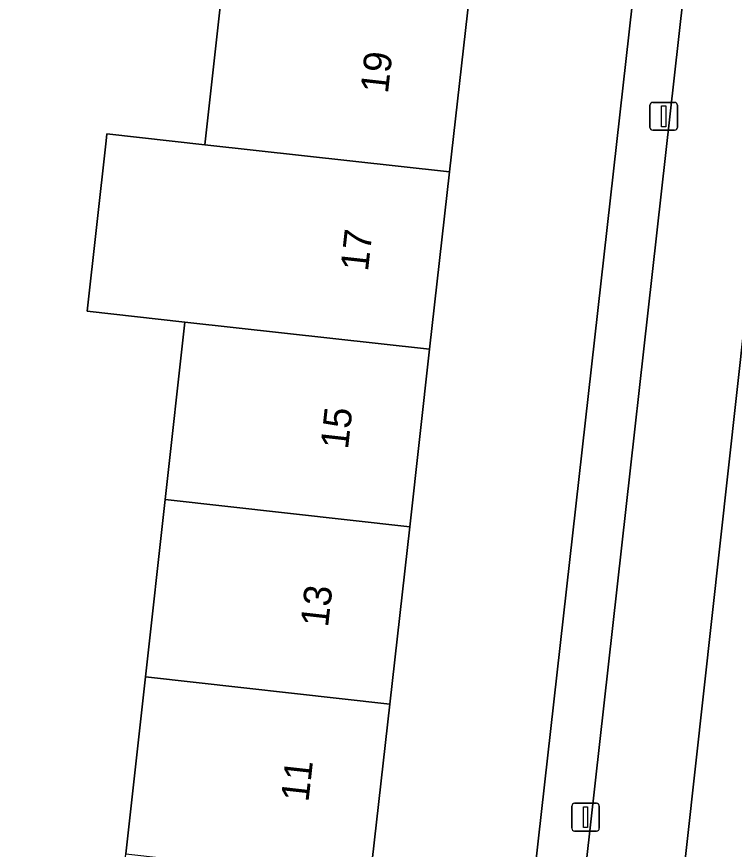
# Model space of a CAD drawing. Extents: x 162026 to 163502, y 387295 to 388169.
# Drawn here: x 162230.91 to 162256.77, y 387580.71 to 387610.71 of the extents above; entities that cross this region are included whole.
import ezdxf

# ---------------------------------------------------------------- set-up
doc = ezdxf.new("R2010")
doc.units = 0
for name, color, linetype in [('IMGEO_Berm_groen', 7, 'Continuous'), ('IMGEO_Erf', 7, 'Continuous'), ('IMGEO_Fietspad_gesloten', 7, 'Continuous'), ('IMGEO_Lichtmast', 7, 'Continuous'), ('IMGEO_Pand', 7, 'Continuous'), ('IMGEO_Pand_nummerreeks', 7, 'Continuous'), ('IMGEO_Voetpad_open', 7, 'Continuous')]:
    doc.layers.add(name, color=color, linetype=linetype)

msp = doc.modelspace()

# ---------------------------------------------------------------- linework, layer by layer
at = {"layer": 'IMGEO_Berm_groen'}
msp.add_lwpolyline([(162260.156, 387602.193), (162257.445, 387602.487), (162254.47, 387575.568), (162254.178, 387572.997), (162256.814, 387572.706)], dxfattribs=at)
at = {"layer": 'IMGEO_Erf'}
for points in [[(162231.278, 387548.466), (162232.005, 387555.004), (162232.714, 387561.383), (162233.446, 387567.963), (162234.136, 387574.175), (162234.844, 387580.545), (162235.554, 387586.926), (162236.264, 387593.317), (162236.974, 387599.708), (162233.45, 387600.1), (162234.133, 387606.237), (162234.161, 387606.49), (162237.685, 387606.098), (162238.394, 387612.479), (162239.105, 387618.87), (162236.083, 387619.207), (162236.755, 387625.24), (162239.776, 387624.903), (162239.812, 387625.23), (162240.54, 387631.778), (162230.472, 387632.88)], [(162245.725, 387545.476), (162249.133, 387575.99), (162253.77, 387617.22), (162255.196, 387630.156), (162249.391, 387630.796), (162248.656, 387624.246), (162247.942, 387617.886), (162247.225, 387611.496), (162246.509, 387605.116), (162245.792, 387598.726), (162245.075, 387592.336), (162244.358, 387585.947), (162243.642, 387579.567), (162242.927, 387573.197), (162242.23, 387566.986), (162241.491, 387560.407), (162240.775, 387554.027), (162240.041, 387547.484)]]:
    msp.add_lwpolyline(points, dxfattribs=at)
at = {"layer": 'IMGEO_Fietspad_gesloten'}
msp.add_lwpolyline([(162249.002, 387527.305), (162250.593, 387541.437), (162251.213, 387546.944), (162251.283, 387547.562), (162253.903, 387570.582), (162254.178, 387572.997), (162254.47, 387575.568), (162257.445, 387602.487), (162257.74, 387604.874), (162260.472, 387629.489), (162260.746, 387631.878), (162262.605, 387648.82), (162263.515, 387657.112), (162260.081, 387657.552), (162255.563, 387617.085), (162250.964, 387576.026), (162247.716, 387547.043), (162245.412, 387526.736)], dxfattribs=at)
at = {"layer": 'IMGEO_Lichtmast'}
for p, q in [((162253.73, 387606.721), (162253.73, 387607.521)), ((162253.73, 387607.521), (162253.73, 387606.721)), ((162253.83, 387607.621), (162254.62, 387607.621)), ((162254.62, 387607.621), (162253.83, 387607.621)), ((162254.72, 387607.521), (162254.72, 387606.721)), ((162254.72, 387606.721), (162254.72, 387607.521)), ((162254.62, 387606.621), (162253.83, 387606.621)), ((162253.83, 387606.621), (162254.62, 387606.621)), ((162250.915, 387581.469), (162250.915, 387582.269)), ((162250.915, 387582.269), (162250.915, 387581.469)), ((162251.015, 387582.369), (162251.805, 387582.369)), ((162251.805, 387582.369), (162251.015, 387582.369)), ((162251.905, 387582.269), (162251.905, 387581.469)), ((162251.905, 387581.469), (162251.905, 387582.269)), ((162251.805, 387581.369), (162251.015, 387581.369)), ((162251.015, 387581.369), (162251.805, 387581.369))]:
    msp.add_line(p, q, dxfattribs=at)
for points in [[(162254.15, 387607.496), (162254.3, 387607.496), (162254.3, 387606.746), (162254.15, 387606.746), (162254.15, 387607.496)], [(162251.335, 387582.244), (162251.485, 387582.244), (162251.485, 387581.494), (162251.335, 387581.494), (162251.335, 387582.244)]]:
    msp.add_lwpolyline(points, dxfattribs=at)
for centre, start, end in [((162253.83, 387607.521), 90, 180), ((162253.83, 387607.521), 90, 180), ((162254.62, 387607.521), 0, 90), ((162254.62, 387607.521), 360, 90), ((162253.83, 387606.721), 180, 270), ((162253.83, 387606.721), 180, 270), ((162254.62, 387606.721), 270, 0), ((162254.62, 387606.721), 270, 0), ((162251.015, 387582.269), 90, 180), ((162251.015, 387582.269), 90, 180), ((162251.805, 387582.269), 0, 90), ((162251.805, 387582.269), 360, 90), ((162251.015, 387581.469), 180, 270), ((162251.015, 387581.469), 180, 270), ((162251.805, 387581.469), 270, 0), ((162251.805, 387581.469), 270, 0)]:
    msp.add_arc(centre, 0.1, start, end, dxfattribs=at)
at = {"layer": 'IMGEO_Pand'}
for points in [[(162246.509, 387605.116), (162247.225, 387611.496), (162238.394, 387612.479), (162237.685, 387606.098)], [(162246.509, 387605.116), (162237.685, 387606.098), (162234.161, 387606.49), (162234.133, 387606.237), (162233.45, 387600.1), (162236.974, 387599.708), (162245.792, 387598.726)], [(162245.075, 387592.336), (162245.792, 387598.726), (162236.974, 387599.708), (162236.264, 387593.317)], [(162244.358, 387585.947), (162245.075, 387592.336), (162236.264, 387593.317), (162235.554, 387586.926)], [(162243.642, 387579.567), (162244.358, 387585.947), (162235.554, 387586.926), (162234.844, 387580.545)]]:
    msp.add_lwpolyline(points, close=True, dxfattribs=at)
at = {"layer": 'IMGEO_Voetpad_open'}
for points in [[(162257.61, 387652.066), (162255.366, 387631.702), (162255.196, 387630.156), (162253.77, 387617.22), (162249.133, 387575.99), (162245.725, 387545.476), (162245.563, 387544.042), (162242.363, 387515.983)], [(162245.412, 387526.736), (162247.716, 387547.043), (162250.964, 387576.026), (162255.563, 387617.085)]]:
    msp.add_lwpolyline(points, dxfattribs=at)

# ---------------------------------------------------------------- texts
at = {"layer": 'IMGEO_Pand_nummerreeks'}
for s, rotation, p in [('19', 83.5966, (162244.287, 387607.916)), ('17', 83.5945, (162243.568, 387601.508)), ('15', 83.5966, (162242.848, 387595.099)), ('13', 83.5966, (162242.129, 387588.69)), ('11', 83.5966, (162241.423, 387582.395))]:
    msp.add_text(s, height=1, rotation=rotation, dxfattribs=at).set_placement(p)

doc.saveas('drawing.dxf')
